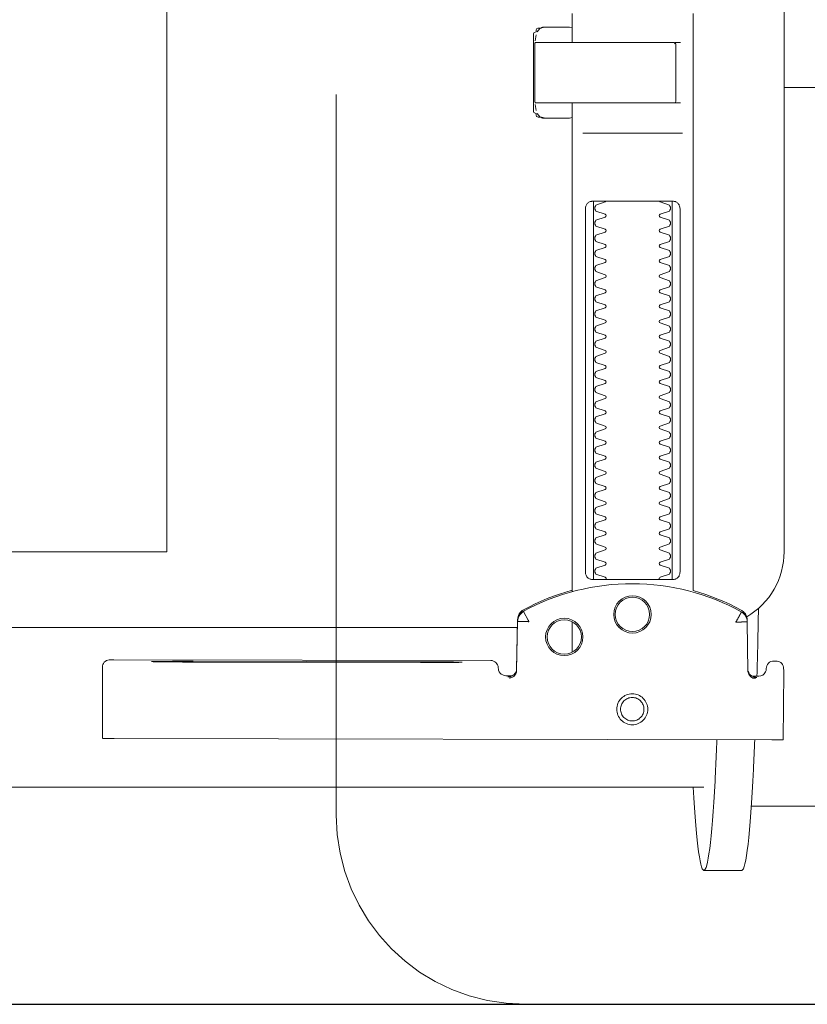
# Model space of a CAD drawing. Header units: millimetres. Extents: x 23192 to 177760, y -399809 to -79279.
# Tile 678 of 822: x 73843 to 73854, y -194640 to -194627. Entities that reach past the tile are written whole.
import ezdxf

# ---------------------------------------------------------------- set-up
doc = ezdxf.new("R2010")
doc.units = ezdxf.units.MM
doc.linetypes.add('HIDDEN2', pattern=[4.7625, 3.175, -1.5875])
doc.layers.get('0').update_dxf_attribs({"lineweight": 0})
doc.layers.add('!! 0_ Istn-sciany', color=3, linetype='Continuous', lineweight=30)
doc.layers.add('!! wymiary osi', color=250, linetype='Continuous', lineweight=9)
doc.layers.add('!! 2_WYBURZENIA DO REMONTU', color=7, linetype='Continuous', lineweight=0, true_color=0x4d4d4d, plot=False)
doc.layers.add('!!_@ wypos sanit nd', color=7, linetype='Continuous', lineweight=0, plot=False)
doc.styles.add('TXT', font='simplex.shx')
doc.dimstyles.new('DIM50', dxfattribs={"dimscale": 5, "dimtxt": 2.5, "dimasz": 1.5, "dimexe": 0, "dimexo": 0, "dimgap": 0.5, "dimtad": 1, "dimdec": 4, "dimrnd": 0.5, "dimdsep": 46, "dimtxsty": 'TXT', "dimblk1": 'TICK1', "dimblk2": 'TICK1', "dimsah": 1, "dimcen": 0, "dimse1": 1, "dimse2": 1, "dimclrd": 1, "dimclre": 7, "dimclrt": 9, "dimadec": 0, "dimazin": 0, "dimtfac": 1, "dimtdec": 4, "dimtmove": 2, "dimatfit": 3, "dimldrblk": 'TICK1', "dimfxl": 1, "dimtolj": 1, "dimarcsym": 0})

# ---------------------------------------------------------------- blocks, each defined once
blk = doc.blocks.new('A$Cff2eaf8b')
for points in [[(-0.18941, 0.09963), (-0.19441, 0.09963)], [(-0.19567, 0.09113), (-0.20939, 0.09113)], [(-0.18941, 0.08863), (-0.04454, 0.08863), (-0.04035, 0.08853), (-0.03617, 0.08824), (-0.032, 0.08775), (-0.02786, 0.08707), (-0.02376, 0.08619), (-0.0197, 0.08513), (-0.0157, 0.08388), (-0.01176, 0.08244), (-0.00789, 0.08082), (-0.0041, 0.07902), (-0.0004, 0.07705), (0.0032, 0.0749), (0.0067, 0.0726), (0.01009, 0.07012), (0.01337, 0.0675)], [(-0.19839, 0.08237), (-0.11148, 0.08219)], [(-0.19594, 0.07411), (-0.19609, 0.07411), (-0.19639, 0.07411), (-0.19593, 0.07402), (-0.19578, 0.07396), (-0.19564, 0.07387), (-0.19551, 0.07376), (-0.1954, 0.07363), (-0.19532, 0.07349), (-0.19526, 0.07333), (-0.19523, 0.07317)], [(-0.16479, 0.06647), (-0.16466, 0.07302), (-0.16465, 0.07318), (-0.16461, 0.07333), (-0.16454, 0.07348), (-0.16445, 0.07361), (-0.16435, 0.07373), (-0.16422, 0.07383), (-0.16409, 0.07391), (-0.16394, 0.07396), (-0.16349, 0.07404), (-0.1638, 0.07405), (-0.16395, 0.07405)], [(-0.12195, 0.07209), (-0.15195, 0.07215)], [(-0.15195, 0.07205), (-0.12195, 0.07199)], [(-0.172, 0.07079), (-0.172, 0.06674)], [(-0.172, -0.01362), (-0.172, -0.00982)], [(0.16493, 0.0675), (-0.16477, 0.0675)], [(-0.172, 0.06279), (-0.172, -0.00182)], [(-0.1852, 0.06018), (-0.1852, 0.01218)], [(-0.1748, 0.01218), (-0.1748, 0.06018)], [(-0.11847, -0.0325), (-0.11847, 0.0575), (0.11153, 0.0575), (0.11153, -0.0325)], [(-0.17342, 0.00218), (-0.18659, 0.00218)], [(-0.172, 0.00012), (-0.17167, 0.00018), (-0.1682, 0.00018), (-0.1681, 0.00018), (-0.16799, 0.00016), (-0.16789, 0.00007), (-0.16779, 0.00006), (-0.16762, 0.00005), (-0.16752, 0.00005), (-0.16741, 0.00003), (-0.1673, -0.00004), (-0.16725, -0.00018), (-0.16725, -0.00044), (-0.16711, -0.00046), (-0.16701, -0.0005), (-0.16693, -0.00056), (-0.16688, -0.0007), (-0.16688, -0.01094), (-0.16692, -0.01107), (-0.16701, -0.01115), (-0.16725, -0.0112), (-0.16725, -0.01147), (-0.16728, -0.01157), (-0.16735, -0.01164), (-0.16746, -0.01168), (-0.16762, -0.01169), (-0.16775, -0.0117), (-0.16789, -0.01172), (-0.16797, -0.01179), (-0.16807, -0.01182), (-0.1682, -0.01182), (-0.17167, -0.01182), (-0.172, -0.01177)], [(-0.16829, 0.00017), (-0.16772, 0.00003), (-0.16738, -0.00042)], [(-0.16723, -0.00083), (-0.16714, -0.00136), (-0.16713, -0.00163)], [(-0.18633, -0.00182), (-0.17526, -0.00182), (-0.17367, -0.00182)], [(-0.2, -0.00387), (-0.20939, -0.00387)], [(-0.18633, -0.00982), (-0.18551, -0.00982), (-0.18567, -0.00972), (-0.1857, -0.00962)], [(-0.16713, -0.01002), (-0.16714, -0.01028), (-0.16723, -0.01081)], [(-0.16738, -0.01122), (-0.16772, -0.01167), (-0.16829, -0.01182)]]:
    blk.add_lwpolyline(points)
for points in [[(-0.19989, 0.08236), (-0.19995, 0.07336, 0.009369), (-0.19994, 0.07293), (-0.19992, 0.07276), (-0.19986, 0.07259), (-0.19979, 0.07243), (-0.19968, 0.07229), (-0.19955, 0.07217), (-0.19941, 0.07208), (-0.19924, 0.07201), (-0.19908, 0.07197), (-0.19895, 0.07196), (-0.1988, 0.07196)], [(-0.16413, 0.07389), (-0.16324, 0.07389), (-0.16303, 0.07386), (-0.16283, 0.0738), (-0.16264, 0.07369), (-0.16249, 0.07354), (-0.16237, 0.07337), (-0.16228, 0.07317), (-0.16225, 0.07297, 0.002299), (-0.16224, 0.07285, 0.40455), (-0.16124, 0.07188), (-0.11145, 0.07178), (-0.11127, 0.07178), (-0.11111, 0.07178), (-0.111, 0.07178), (-0.11083, 0.07179), (-0.11065, 0.07183), (-0.11049, 0.0719), (-0.11033, 0.072), (-0.1102, 0.07212), (-0.11009, 0.07227), (-0.11001, 0.07243), (-0.10996, 0.07261), (-0.10995, 0.07279), (-0.10997, 0.08178), (-0.10998, 0.08217)], [(-0.19623, 0.07426), (-0.19588, 0.0742), (-0.19555, 0.07399), (-0.19533, 0.07367), (-0.19523, 0.07332), (-0.19513, 0.06676), (-0.19513, 0.0667, 0.265347), (-0.19435, 0.06544, 0.125711), (-0.17997, 0.06173, 0.125711), (-0.16558, 0.06538, 0.26954), (-0.1648, 0.06667), (-0.16467, 0.07322), (-0.16464, 0.07344), (-0.16456, 0.07365), (-0.16444, 0.07383), (-0.16428, 0.07399), (-0.1641, 0.0741), (-0.16389, 0.07417), (-0.16368, 0.0742)], [(-0.19576, 0.07395), (-0.19665, 0.07395, 0.282591), (-0.19754, 0.0734), (-0.19758, 0.07331), (-0.19761, 0.0732), (-0.19763, 0.07311), (-0.19764, 0.07296, -0.415352), (-0.19865, 0.07196)], [(-0.19513, 0.06651), (-0.19511, 0.06632), (-0.19509, 0.06622), (-0.19506, 0.06612), (-0.19503, 0.06602), (-0.19498, 0.06592), (-0.19493, 0.06582), (-0.19488, 0.06573), (-0.19482, 0.06564), (-0.19475, 0.06556), (-0.19468, 0.06548), (-0.1946, 0.06541), (-0.19452, 0.06535), (-0.19443, 0.06529), (-0.19434, 0.06524), (-0.19358, 0.06483), (-0.19281, 0.06445), (-0.19203, 0.0641), (-0.19125, 0.06376), (-0.19045, 0.06345), (-0.18964, 0.06316), (-0.18882, 0.06289), (-0.188, 0.06265), (-0.188, -0.01362, 0.414214)], [(-0.172, 0.0626), (-0.17117, 0.06284), (-0.17034, 0.0631), (-0.16952, 0.06339), (-0.16872, 0.0637), (-0.16792, 0.06404), (-0.16713, 0.06439), (-0.16635, 0.06477), (-0.16558, 0.06518), (-0.16557, 0.06518, 0.269546), (-0.16479, 0.06647)], [(-0.15993, -0.0325), (-0.17249, -0.0325, 0.405519), (-0.172, -0.032), (-0.172, -0.0313, 0.414214), (-0.1725, -0.0308), (-0.1875, -0.0308, 0.414214), (-0.188, -0.0313), (-0.188, -0.032, 0.405519), (-0.18751, -0.0325), (-0.19, -0.0325, -0.414214), (-0.2, -0.0225), (-0.2, 0.0575, -0.266001), (-0.19506, 0.06612)], [(-0.18353, 0.01118, 0.182836), (-0.18364, 0.01127), (-0.18485, 0.01168, 0.050055), (-0.185, 0.01194), (-0.185, 0.01222, 0.050055), (-0.18485, 0.01248), (-0.18364, 0.01289, 0.719897), (-0.18364, 0.01327), (-0.18485, 0.01368, 0.050055), (-0.185, 0.01394), (-0.185, 0.01422, 0.050055), (-0.18485, 0.01448), (-0.18364, 0.01489, 0.719897), (-0.18364, 0.01527), (-0.18485, 0.01568, 0.050055), (-0.185, 0.01594), (-0.185, 0.01622, 0.050055), (-0.18485, 0.01648), (-0.18364, 0.01689, 0.719897), (-0.18364, 0.01727), (-0.18485, 0.01768, 0.050055), (-0.185, 0.01794), (-0.185, 0.01822, 0.050055), (-0.18485, 0.01848), (-0.18364, 0.01889, 0.719897), (-0.18364, 0.01927), (-0.18485, 0.01968, 0.050055), (-0.185, 0.01994), (-0.185, 0.02022, 0.050055), (-0.18485, 0.02048), (-0.18364, 0.02089, 0.719897), (-0.18364, 0.02127), (-0.18485, 0.02168, 0.050055), (-0.185, 0.02194), (-0.185, 0.02222, 0.050055), (-0.18485, 0.02248), (-0.18364, 0.02289, 0.719897), (-0.18364, 0.02327), (-0.18485, 0.02368, 0.050055), (-0.185, 0.02394), (-0.185, 0.02422, 0.050055), (-0.18485, 0.02448), (-0.18364, 0.02489, 0.719897), (-0.18364, 0.02527), (-0.18485, 0.02568, 0.050055), (-0.185, 0.02594), (-0.185, 0.02622, 0.050055), (-0.18485, 0.02648), (-0.18364, 0.02689, 0.719897), (-0.18364, 0.02727), (-0.18485, 0.02768, 0.050055), (-0.185, 0.02794), (-0.185, 0.02822, 0.050055), (-0.18485, 0.02848), (-0.18364, 0.02889, 0.719897), (-0.18364, 0.02927), (-0.18485, 0.02968, 0.050055), (-0.185, 0.02994), (-0.185, 0.03022, 0.050055), (-0.18485, 0.03048), (-0.18364, 0.03089, 0.719897), (-0.18364, 0.03127), (-0.18485, 0.03168, 0.050055), (-0.185, 0.03194), (-0.185, 0.03222, 0.050055), (-0.18485, 0.03248), (-0.18364, 0.03289, 0.719897), (-0.18364, 0.03327), (-0.18485, 0.03368, 0.050055), (-0.185, 0.03394), (-0.185, 0.03422, 0.050055), (-0.18485, 0.03448), (-0.18364, 0.03489, 0.719897), (-0.18364, 0.03527), (-0.18485, 0.03568, 0.050055), (-0.185, 0.03594), (-0.185, 0.03622, 0.050055), (-0.18485, 0.03648), (-0.18364, 0.03689, 0.719897), (-0.18364, 0.03727), (-0.18485, 0.03768, 0.050055), (-0.185, 0.03794), (-0.185, 0.03822, 0.050055), (-0.18485, 0.03848), (-0.18364, 0.03889, 0.719897), (-0.18364, 0.03927), (-0.18485, 0.03968, 0.050055), (-0.185, 0.03994), (-0.185, 0.04022, 0.050055), (-0.18485, 0.04048), (-0.18364, 0.04089, 0.719897), (-0.18364, 0.04127), (-0.18485, 0.04168, 0.050055), (-0.185, 0.04194), (-0.185, 0.04222, 0.050055), (-0.18485, 0.04248), (-0.18364, 0.04289, 0.719897), (-0.18364, 0.04327), (-0.18485, 0.04368, 0.050055), (-0.185, 0.04394), (-0.185, 0.04422, 0.050055), (-0.18485, 0.04448), (-0.18364, 0.04489, 0.719897), (-0.18364, 0.04527), (-0.18485, 0.04568, 0.050055), (-0.185, 0.04594), (-0.185, 0.04622, 0.050055), (-0.18485, 0.04648), (-0.18364, 0.04689, 0.719897), (-0.18364, 0.04727), (-0.18485, 0.04768, 0.050055), (-0.185, 0.04794), (-0.185, 0.04822, 0.050055), (-0.18485, 0.04848), (-0.18364, 0.04889, 0.719897), (-0.18364, 0.04927), (-0.18485, 0.04968, 0.050055), (-0.185, 0.04994), (-0.185, 0.05022, 0.050055), (-0.18485, 0.05048), (-0.18364, 0.05089, 0.719897), (-0.18364, 0.05127), (-0.18485, 0.05168, 0.050055), (-0.185, 0.05194), (-0.185, 0.05222, 0.050055), (-0.18485, 0.05248), (-0.18364, 0.05289, 0.719897), (-0.18364, 0.05327), (-0.18485, 0.05368, 0.050055), (-0.185, 0.05394), (-0.185, 0.05422, 0.050055), (-0.18485, 0.05448), (-0.18364, 0.05489, 0.719897), (-0.18364, 0.05527), (-0.18485, 0.05568, 0.050055), (-0.185, 0.05594), (-0.185, 0.05622, 0.050055), (-0.18485, 0.05648), (-0.18364, 0.05689, 0.719897), (-0.18364, 0.05727), (-0.18485, 0.05768, 0.050055), (-0.185, 0.05794), (-0.185, 0.05822, 0.050055), (-0.18485, 0.05848), (-0.18364, 0.05889, 0.719897), (-0.18364, 0.05927), (-0.18485, 0.05968, 0.050055), (-0.185, 0.05994), (-0.185, 0.06022, 0.050055), (-0.18485, 0.06048), (-0.18364, 0.06089, 0.474594), (-0.18353, 0.06118)], [(-0.17647, 0.06118, 0.474594), (-0.17636, 0.06089), (-0.17515, 0.06048, 0.050055), (-0.175, 0.06022), (-0.175, 0.05994, 0.050055), (-0.17515, 0.05968), (-0.17636, 0.05927, 0.719897), (-0.17636, 0.05889), (-0.17515, 0.05848, 0.050055), (-0.175, 0.05822), (-0.175, 0.05794, 0.050055), (-0.17515, 0.05768), (-0.17636, 0.05727, 0.719897), (-0.17636, 0.05689), (-0.17515, 0.05648, 0.050055), (-0.175, 0.05622), (-0.175, 0.05594, 0.050055), (-0.17515, 0.05568), (-0.17636, 0.05527, 0.719897), (-0.17636, 0.05489), (-0.17515, 0.05448, 0.050055), (-0.175, 0.05422), (-0.175, 0.05394, 0.050055), (-0.17515, 0.05368), (-0.17636, 0.05327, 0.719897), (-0.17636, 0.05289), (-0.17515, 0.05248, 0.050055), (-0.175, 0.05222), (-0.175, 0.05194, 0.050055), (-0.17515, 0.05168), (-0.17636, 0.05127, 0.719897), (-0.17636, 0.05089), (-0.17515, 0.05048, 0.050055), (-0.175, 0.05022), (-0.175, 0.04994, 0.050055), (-0.17515, 0.04968), (-0.17636, 0.04927, 0.719897), (-0.17636, 0.04889), (-0.17515, 0.04848, 0.050055), (-0.175, 0.04822), (-0.175, 0.04794, 0.050055), (-0.17515, 0.04768), (-0.17636, 0.04727, 0.719897), (-0.17636, 0.04689), (-0.17515, 0.04648, 0.050055), (-0.175, 0.04622), (-0.175, 0.04594, 0.050055), (-0.17515, 0.04568), (-0.17636, 0.04527, 0.719897), (-0.17636, 0.04489), (-0.17515, 0.04448, 0.050055), (-0.175, 0.04422), (-0.175, 0.04394, 0.050055), (-0.17515, 0.04368), (-0.17636, 0.04327, 0.719897), (-0.17636, 0.04289), (-0.17515, 0.04248, 0.050055), (-0.175, 0.04222), (-0.175, 0.04194, 0.050055), (-0.17515, 0.04168), (-0.17636, 0.04127, 0.719897), (-0.17636, 0.04089), (-0.17515, 0.04048, 0.050055), (-0.175, 0.04022), (-0.175, 0.03994, 0.050055), (-0.17515, 0.03968), (-0.17636, 0.03927, 0.719897), (-0.17636, 0.03889), (-0.17515, 0.03848, 0.050055), (-0.175, 0.03822), (-0.175, 0.03794, 0.050055), (-0.17515, 0.03768), (-0.17636, 0.03727, 0.719897), (-0.17636, 0.03689), (-0.17515, 0.03648, 0.050055), (-0.175, 0.03622), (-0.175, 0.03594, 0.050055), (-0.17515, 0.03568), (-0.17636, 0.03527, 0.719897), (-0.17636, 0.03489), (-0.17515, 0.03448, 0.050055), (-0.175, 0.03422), (-0.175, 0.03394, 0.050055), (-0.17515, 0.03368), (-0.17636, 0.03327, 0.719897), (-0.17636, 0.03289), (-0.17515, 0.03248, 0.050055), (-0.175, 0.03222), (-0.175, 0.03194, 0.050055), (-0.17515, 0.03168), (-0.17636, 0.03127, 0.719897), (-0.17636, 0.03089), (-0.17515, 0.03048, 0.050055), (-0.175, 0.03022), (-0.175, 0.02994, 0.050055), (-0.17515, 0.02968), (-0.17636, 0.02927, 0.719897), (-0.17636, 0.02889), (-0.17515, 0.02848, 0.050055), (-0.175, 0.02822), (-0.175, 0.02794, 0.050055), (-0.17515, 0.02768), (-0.17636, 0.02727, 0.719897), (-0.17636, 0.02689), (-0.17515, 0.02648, 0.050055), (-0.175, 0.02622), (-0.175, 0.02594, 0.050055), (-0.17515, 0.02568), (-0.17636, 0.02527, 0.719897), (-0.17636, 0.02489), (-0.17515, 0.02448, 0.050055), (-0.175, 0.02422), (-0.175, 0.02394, 0.050055), (-0.17515, 0.02368), (-0.17636, 0.02327, 0.719897), (-0.17636, 0.02289), (-0.17515, 0.02248, 0.050055), (-0.175, 0.02222), (-0.175, 0.02194, 0.050055), (-0.17515, 0.02168), (-0.17636, 0.02127, 0.719897), (-0.17636, 0.02089), (-0.17515, 0.02048, 0.050055), (-0.175, 0.02022), (-0.175, 0.01994, 0.050055), (-0.17515, 0.01968), (-0.17636, 0.01927, 0.719897), (-0.17636, 0.01889), (-0.17515, 0.01848, 0.050055), (-0.175, 0.01822), (-0.175, 0.01794, 0.050055), (-0.17515, 0.01768), (-0.17636, 0.01727, 0.719897), (-0.17636, 0.01689), (-0.17515, 0.01648, 0.050055), (-0.175, 0.01622), (-0.175, 0.01594, 0.050055), (-0.17515, 0.01568), (-0.17636, 0.01527, 0.719897), (-0.17636, 0.01489), (-0.17515, 0.01448, 0.050055), (-0.175, 0.01422), (-0.175, 0.01394, 0.050055), (-0.17515, 0.01368), (-0.17636, 0.01327, 0.719897), (-0.17636, 0.01289), (-0.17515, 0.01248, 0.050055), (-0.175, 0.01222), (-0.175, 0.01194, 0.050055), (-0.17515, 0.01168), (-0.17636, 0.01127, 0.182836), (-0.17647, 0.01118)], [(-0.1857, -0.00202), (-0.1857, -0.00962), (-0.1857, -0.00202), (-0.18567, -0.00192), (-0.18559, -0.00184), (-0.17696, -0.00182), (-0.16725, -0.00182, -0.414214), (-0.16705, -0.00202), (-0.16705, -0.00962, -0.414214), (-0.16725, -0.00982), (-0.18543, -0.00982), (-0.18553, -0.00978), (-0.1856, -0.00962)]]:
    blk.add_lwpolyline(points, format="xyb")
for points in [[(-0.17994, 0.08038), (-0.17974, 0.08037), (-0.17954, 0.08034), (-0.17935, 0.08029), (-0.17916, 0.08022), (-0.17897, 0.08013), (-0.1788, 0.08003), (-0.17864, 0.07991), (-0.17849, 0.07978), (-0.17836, 0.07963), (-0.17824, 0.07947), (-0.17814, 0.07929), (-0.17805, 0.07911), (-0.17798, 0.07892), (-0.17793, 0.07873), (-0.17791, 0.07853), (-0.1779, 0.07833), (-0.17791, 0.07813), (-0.17794, 0.07793), (-0.17799, 0.07773), (-0.17805, 0.07754), (-0.17814, 0.07736), (-0.17824, 0.07719), (-0.17836, 0.07703), (-0.1785, 0.07688), (-0.17865, 0.07675), (-0.17881, 0.07663), (-0.17898, 0.07652), (-0.17916, 0.07644), (-0.17935, 0.07637), (-0.17955, 0.07632), (-0.17975, 0.07629), (-0.17995, 0.07628), (-0.18015, 0.07629), (-0.18035, 0.07632), (-0.18054, 0.07637), (-0.18073, 0.07644), (-0.18091, 0.07653), (-0.18109, 0.07663), (-0.18125, 0.07675), (-0.18139, 0.07689), (-0.18153, 0.07704), (-0.18165, 0.0772), (-0.18175, 0.07737), (-0.18184, 0.07755), (-0.1819, 0.07774), (-0.18195, 0.07794), (-0.18198, 0.07813), (-0.18199, 0.07834), (-0.18198, 0.07854), (-0.18195, 0.07873), (-0.1819, 0.07893), (-0.18183, 0.07912), (-0.18175, 0.0793), (-0.18164, 0.07947), (-0.18152, 0.07963), (-0.18139, 0.07978), (-0.18124, 0.07992), (-0.18108, 0.08004), (-0.18091, 0.08014), (-0.18072, 0.08022), (-0.18053, 0.08029), (-0.18034, 0.08034), (-0.18014, 0.08037)], [(-0.17994, 0.07987), (-0.17979, 0.07987), (-0.17964, 0.07984), (-0.17949, 0.07981), (-0.17935, 0.07976), (-0.17921, 0.07969), (-0.17908, 0.07961), (-0.17896, 0.07952), (-0.17885, 0.07942), (-0.17874, 0.07931), (-0.17865, 0.07918), (-0.17858, 0.07905), (-0.17851, 0.07892), (-0.17846, 0.07877), (-0.17842, 0.07862), (-0.1784, 0.07847), (-0.17839, 0.07832), (-0.1784, 0.07817), (-0.17842, 0.07802), (-0.17846, 0.07787), (-0.17851, 0.07773), (-0.17858, 0.07759), (-0.17866, 0.07746), (-0.17875, 0.07734), (-0.17885, 0.07723), (-0.17896, 0.07712), (-0.17909, 0.07703), (-0.17922, 0.07696), (-0.17935, 0.07689), (-0.1795, 0.07684), (-0.17964, 0.0768), (-0.1798, 0.07678), (-0.17995, 0.07677), (-0.1801, 0.07678), (-0.18025, 0.07681), (-0.1804, 0.07684), (-0.18054, 0.07689), (-0.18068, 0.07696), (-0.18081, 0.07704), (-0.18093, 0.07713), (-0.18104, 0.07723), (-0.18114, 0.07734), (-0.18123, 0.07747), (-0.18131, 0.0776), (-0.18138, 0.07773), (-0.18143, 0.07788), (-0.18146, 0.07803), (-0.18149, 0.07818), (-0.18149, 0.07833), (-0.18149, 0.07848), (-0.18146, 0.07863), (-0.18143, 0.07878), (-0.18137, 0.07892), (-0.18131, 0.07906), (-0.18123, 0.07919), (-0.18114, 0.07931), (-0.18104, 0.07942), (-0.18092, 0.07952), (-0.1808, 0.07962), (-0.18067, 0.07969), (-0.18053, 0.07976), (-0.18039, 0.07981), (-0.18024, 0.07985), (-0.18009, 0.07987)], [(-0.17471, 0.06118), (-0.17462, 0.06118), (-0.17454, 0.06117), (-0.17445, 0.06115), (-0.17437, 0.06113), (-0.17428, 0.06109), (-0.1742, 0.06105), (-0.17413, 0.061), (-0.17406, 0.06095), (-0.174, 0.06088), (-0.17394, 0.06081), (-0.17389, 0.06072), (-0.17384, 0.06062), (-0.17381, 0.06052), (-0.17378, 0.06041), (-0.17376, 0.06029), (-0.17376, 0.06018), (-0.17376, 0.01218), (-0.17376, 0.01206), (-0.17378, 0.01195), (-0.17381, 0.01184), (-0.17384, 0.01173), (-0.17389, 0.01164), (-0.17394, 0.01155), (-0.174, 0.01148), (-0.17406, 0.01141), (-0.17413, 0.01135), (-0.1742, 0.01131), (-0.17428, 0.01126), (-0.17437, 0.01123), (-0.17445, 0.01121), (-0.17454, 0.01119), (-0.17462, 0.01118), (-0.17471, 0.01118), (-0.18529, 0.01118), (-0.18538, 0.01118), (-0.18547, 0.01119), (-0.18555, 0.01121), (-0.18564, 0.01123), (-0.18572, 0.01126), (-0.1858, 0.01131), (-0.18587, 0.01135), (-0.18594, 0.01141), (-0.18601, 0.01148), (-0.18606, 0.01155), (-0.18612, 0.01164), (-0.18616, 0.01173), (-0.1862, 0.01184), (-0.18623, 0.01195), (-0.18624, 0.01206), (-0.18625, 0.01218), (-0.18625, 0.06018), (-0.18624, 0.06029), (-0.18623, 0.06041), (-0.1862, 0.06052), (-0.18616, 0.06062), (-0.18612, 0.06072), (-0.18606, 0.06081), (-0.18601, 0.06088), (-0.18594, 0.06095), (-0.18587, 0.061), (-0.1858, 0.06105), (-0.18572, 0.06109), (-0.18564, 0.06113), (-0.18555, 0.06115), (-0.18547, 0.06117), (-0.18538, 0.06118), (-0.18529, 0.06118)]]:
    blk.add_lwpolyline(points, close=True)
for points in [[(-0.19436, 0.06548), (-0.19435, 0.06548), (-0.19435, 0.06548), (-0.19435, 0.06548), (-0.19435, 0.06548), (-0.19435, 0.06548), (-0.19435, 0.06548), (-0.19435, 0.06548), (-0.19435, 0.06548), (-0.19435, 0.06548), (-0.19435, 0.06548), (-0.19435, 0.06548), (-0.19435, 0.06548), (-0.19435, 0.06548), (-0.19435, 0.06548), (-0.19435, 0.06548), (-0.19435, 0.06548), (-0.19435, 0.06548), (-0.19435, 0.06548), (-0.19435, 0.06549), (-0.19435, 0.06549), (-0.19435, 0.06549), (-0.19435, 0.06549), (-0.19435, 0.06549), (-0.19435, 0.06549), (-0.19435, 0.0655), (-0.19435, 0.0655), (-0.19434, 0.0655), (-0.19434, 0.06551), (-0.19434, 0.06551), (-0.19434, 0.06552), (-0.19433, 0.06552), (-0.19433, 0.06553), (-0.19433, 0.06553), (-0.19433, 0.06554), (-0.19432, 0.06554), (-0.19432, 0.06555), (-0.19432, 0.06555), (-0.19432, 0.06556), (-0.19431, 0.06556), (-0.19431, 0.06557), (-0.19431, 0.06558), (-0.1943, 0.06558), (-0.1943, 0.06559), (-0.19429, 0.0656), (-0.19429, 0.06561), (-0.19429, 0.06561), (-0.19428, 0.06562), (-0.19428, 0.06563), (-0.19427, 0.06564), (-0.19427, 0.06565), (-0.19426, 0.06566), (-0.19426, 0.06566), (-0.19425, 0.06567), (-0.19425, 0.06568), (-0.19424, 0.06569), (-0.19424, 0.0657), (-0.19423, 0.06571), (-0.19423, 0.06572), (-0.19422, 0.06573), (-0.19422, 0.06574), (-0.19421, 0.06575), (-0.1942, 0.06576), (-0.1942, 0.06578), (-0.19419, 0.06579), (-0.19419, 0.0658), (-0.19418, 0.06581), (-0.19417, 0.06582), (-0.19417, 0.06583), (-0.19416, 0.06585), (-0.19415, 0.06586), (-0.19414, 0.06588), (-0.19413, 0.06591), (-0.19411, 0.06594), (-0.1941, 0.06596), (-0.19408, 0.06599), (-0.19407, 0.06602), (-0.19405, 0.06605), (-0.19395, 0.06623), (-0.19393, 0.06626), (-0.1939, 0.06633), (-0.19388, 0.06636), (-0.19386, 0.0664), (-0.19384, 0.06643), (-0.19382, 0.06646), (-0.1938, 0.0665), (-0.19378, 0.06653), (-0.19377, 0.06657), (-0.19376, 0.06659), (-0.19375, 0.0666), (-0.19375, 0.0666), (-0.19374, 0.06662), (-0.19373, 0.06663), (-0.19372, 0.06664), (-0.19372, 0.06665), (-0.19371, 0.06666), (-0.19371, 0.06667), (-0.19371, 0.06667), (-0.1937, 0.06668), (-0.1937, 0.06668), (-0.1937, 0.06668), (-0.1937, 0.06669), (-0.1937, 0.06669), (-0.1937, 0.0667), (-0.19369, 0.06671), (-0.19369, 0.06671), (-0.19369, 0.06672), (-0.19368, 0.06672), (-0.19368, 0.06672), (-0.19368, 0.06673), (-0.19367, 0.06673), (-0.19367, 0.06674), (-0.19367, 0.06674), (-0.19366, 0.06674), (-0.19365, 0.06675), (-0.19365, 0.06675), (-0.19364, 0.06676), (-0.19364, 0.06676), (-0.19364, 0.06676), (-0.19364, 0.06677), (-0.19363, 0.06677), (-0.19363, 0.06678), (-0.19363, 0.06678), (-0.19363, 0.06678), (-0.19363, 0.06679), (-0.19363, 0.06679), (-0.19363, 0.0668), (-0.19363, 0.0668), (-0.19363, 0.06681), (-0.19364, 0.06681), (-0.19364, 0.06681), (-0.19364, 0.06682), (-0.19364, 0.06682), (-0.19364, 0.06682), (-0.19365, 0.06682), (-0.19365, 0.06682), (-0.19365, 0.06682), (-0.19365, 0.06682), (-0.19365, 0.06682), (-0.19366, 0.06682), (-0.19366, 0.06682), (-0.19366, 0.06682), (-0.19366, 0.06682), (-0.19366, 0.06682), (-0.19367, 0.06682), (-0.19367, 0.06682), (-0.19367, 0.06682), (-0.19367, 0.06682), (-0.19367, 0.06682), (-0.19368, 0.06682), (-0.19368, 0.06682), (-0.19369, 0.06682), (-0.19369, 0.06682), (-0.19369, 0.06681), (-0.1937, 0.06681), (-0.1937, 0.06681), (-0.19371, 0.06681), (-0.19371, 0.06681), (-0.19371, 0.06681), (-0.19371, 0.06681), (-0.19372, 0.0668), (-0.19372, 0.0668), (-0.19373, 0.0668), (-0.19373, 0.0668), (-0.19374, 0.0668), (-0.19374, 0.0668), (-0.19374, 0.0668), (-0.19375, 0.0668), (-0.19375, 0.06681), (-0.19376, 0.06681), (-0.19376, 0.06681), (-0.19377, 0.06681), (-0.19377, 0.06681), (-0.19377, 0.06681), (-0.19377, 0.06681), (-0.19378, 0.06681), (-0.19378, 0.06681), (-0.19378, 0.06681), (-0.19378, 0.06681), (-0.19379, 0.06681), (-0.19379, 0.06681), (-0.19379, 0.06681), (-0.19379, 0.06681), (-0.1938, 0.06681), (-0.1938, 0.06681), (-0.19381, 0.06681), (-0.19381, 0.06681), (-0.19382, 0.06681), (-0.19383, 0.06681), (-0.19383, 0.06681), (-0.19384, 0.06681), (-0.19385, 0.06681), (-0.19385, 0.06681), (-0.19386, 0.06681), (-0.19387, 0.06681), (-0.19388, 0.06681), (-0.19389, 0.06681), (-0.19389, 0.0668), (-0.1939, 0.0668), (-0.19391, 0.0668), (-0.19392, 0.0668), (-0.19397, 0.0668), (-0.19398, 0.0668), (-0.19399, 0.0668), (-0.194, 0.0668), (-0.19401, 0.0668), (-0.19402, 0.0668), (-0.19403, 0.0668), (-0.19405, 0.0668), (-0.19406, 0.0668), (-0.19407, 0.0668), (-0.19408, 0.0668), (-0.19409, 0.0668), (-0.1941, 0.0668), (-0.19412, 0.0668), (-0.19417, 0.0668), (-0.19419, 0.0668), (-0.19421, 0.0668), (-0.19424, 0.0668), (-0.19426, 0.0668), (-0.19429, 0.0668), (-0.19431, 0.0668), (-0.19433, 0.0668), (-0.19436, 0.0668), (-0.19438, 0.06679), (-0.19455, 0.06679), (-0.19457, 0.06679), (-0.19459, 0.06679), (-0.19461, 0.06679), (-0.19463, 0.06679), (-0.19464, 0.06679), (-0.19465, 0.06679), (-0.19466, 0.06679), (-0.19467, 0.06679), (-0.19468, 0.06679), (-0.19469, 0.06679), (-0.1947, 0.06679), (-0.19471, 0.06679), (-0.19472, 0.06679), (-0.19473, 0.06679), (-0.19474, 0.06679), (-0.19474, 0.06679), (-0.19475, 0.06679), (-0.19476, 0.06679), (-0.19477, 0.06679), (-0.19478, 0.06679), (-0.19479, 0.06679), (-0.1948, 0.06679), (-0.1948, 0.06679), (-0.19481, 0.06679), (-0.19482, 0.06678), (-0.19483, 0.06678), (-0.19484, 0.06678), (-0.19484, 0.06678), (-0.19485, 0.06678), (-0.19486, 0.06678), (-0.19487, 0.06678), (-0.19487, 0.06678), (-0.19488, 0.06678), (-0.19489, 0.06678), (-0.1949, 0.06678), (-0.1949, 0.06678), (-0.19491, 0.06678), (-0.19492, 0.06678), (-0.19492, 0.06678), (-0.19493, 0.06678), (-0.19494, 0.06678), (-0.19494, 0.06678), (-0.19495, 0.06678), (-0.19496, 0.06678), (-0.19496, 0.06678), (-0.19497, 0.06678), (-0.19499, 0.06678), (-0.19499, 0.06678), (-0.195, 0.06678), (-0.195, 0.06678), (-0.19501, 0.06678), (-0.19501, 0.06678), (-0.19502, 0.06678), (-0.19502, 0.06678), (-0.19503, 0.06678), (-0.19503, 0.06678), (-0.19504, 0.06678), (-0.19504, 0.06678), (-0.19505, 0.06678), (-0.19505, 0.06678), (-0.19505, 0.06678), (-0.19506, 0.06678), (-0.19506, 0.06678), (-0.19507, 0.06678), (-0.19507, 0.06678), (-0.19507, 0.06678), (-0.19508, 0.06678), (-0.19508, 0.06678), (-0.19508, 0.06678), (-0.19509, 0.06678), (-0.19509, 0.06678), (-0.19509, 0.06678), (-0.1951, 0.06678), (-0.1951, 0.06678), (-0.1951, 0.06678), (-0.19511, 0.06678), (-0.19511, 0.06678), (-0.19511, 0.06678), (-0.19511, 0.06678), (-0.19511, 0.06678), (-0.19512, 0.06678), (-0.19512, 0.06678), (-0.19512, 0.06678), (-0.19512, 0.06678), (-0.19512, 0.06678), (-0.19512, 0.06678), (-0.19513, 0.06678), (-0.19513, 0.06677), (-0.19513, 0.06677), (-0.19513, 0.06677), (-0.19513, 0.06677), (-0.19513, 0.06677), (-0.19513, 0.06677), (-0.19513, 0.06677), (-0.19513, 0.06677), (-0.19513, 0.06677), (-0.19513, 0.06677), (-0.19513, 0.06677), (-0.19513, 0.06677), (-0.19513, 0.06677), (-0.19513, 0.06677), (-0.19513, 0.06677), (-0.19513, 0.06678), (-0.19513, 0.06678), (-0.19513, 0.06678), (-0.19513, 0.06678), (-0.19513, 0.06678), (-0.19513, 0.06678), (-0.19513, 0.06678), (-0.19513, 0.06678), (-0.19513, 0.06678), (-0.19513, 0.06678), (-0.19513, 0.06678), (-0.19513, 0.06678), (-0.19513, 0.06678), (-0.19513, 0.06678), (-0.19513, 0.06678), (-0.19513, 0.06677), (-0.19513, 0.06677, 0.269547)], [(-0.1648, 0.06671), (-0.16481, 0.06671), (-0.16485, 0.06672), (-0.16497, 0.06672), (-0.16603, 0.06675), (-0.16612, 0.06675), (-0.16616, 0.06675), (-0.1662, 0.06675), (-0.16623, 0.06676), (-0.16627, 0.06677), (-0.1663, 0.06675), (-0.1663, 0.06672), (-0.16628, 0.0667), (-0.16625, 0.06667), (-0.16623, 0.06663), (-0.16622, 0.0666), (-0.1662, 0.06657), (-0.16561, 0.06549), (-0.1656, 0.06545), (-0.16558, 0.06542, 0.269546)]]:
    blk.add_lwpolyline(points, format="xyb", close=True)
for centre, radius in [((-0.17096, 0.06877), 0.00247), ((-0.17096, 0.06877), 0.00227), ((-0.17997, 0.06579), 0.00247), ((-0.17997, 0.06579), 0.00227)]:
    blk.add_circle(centre, radius)
for centre, major_axis, ratio, start_param, end_param in [((-0.18941, 0.04363), (0, 0.056), 0.04256, 5.645661, 6.988802), ((-0.19441, 0.04363), (0, 0.056), 0.04256, 0, 0.705617), ((-0.19441, 0.04363), (0, 0.056), 0.04256, 0.705617, 0.806963), ((-0.18941, 0.04363), (0, 0.056), 0.04256, 0.705617, 0.807212), ((-0.19839, 0.08235), (-0.0015, 0), 0.008726, 4.712674, 6.283151), ((-0.11148, 0.08218), (-0.0015, 0), 0.008726, 3.141878, 4.712682), ((-0.19664, 0.07495), (-0.000002, -0.001), 0.000289, 6.274459, 6.283185), ((-0.19441, 0.04363), (0, 0.056), 0.04256, 0.998527, 1.179108), ((-0.16324, 0.07489), (-0.000002, -0.001), 0.000289, 6.274459, 6.283185), ((-0.19879, 0.07296), (-0.000011, -0.001), 0.706875, 0, 0.012337), ((-0.19844, 0.07196), (-0.000501, 0.000001), 0.008726, 0.786107, 1.14947), ((-0.19864, 0.07296), (-0.000006, -0.001), 0.408573, 0, 0.00956), ((-0.15195, 0.0721), (0.0055, -0.00001), 0.008726, 1.571085, 4.712678), ((-0.12195, 0.07204), (0.0055, -0.00001), 0.008726, 4.712678, 7.854271), ((-0.19463, 0.06658), (-0.0005, -0.000008), 0.017454, 0, 0.000137), ((-0.1653, 0.06668), (0.0005, -0.00001), 0.000006, 6.282744, 6.283185), ((-0.1852, 0.06018), (0, 0.001), 0.000289, 4.712389, 6.283185), ((-0.1748, 0.06018), (0, -0.001), 0.000289, 1.570796, 3.141593), ((-0.1852, 0.01218), (0, -0.001), 0.000289, 0, 1.570796), ((-0.1748, 0.01218), (0, -0.001), 0.000289, 0, 1.570796), ((-0.16763, -0.00015), (0.000004, 0.0002), 0.133184, 0.00502, 0.005026), ((-0.16723, -0.00065), (0.000013, 0.0002), 0.223, 0.006306, 0.006351), ((-0.16763, -0.01149), (0.000004, -0.0002), 0.133184, 6.278107, 6.278112), ((-0.16723, -0.011), (0.000013, -0.0002), 0.223, 6.276731, 6.276777)]:
    blk.add_ellipse(centre, major_axis=major_axis, ratio=ratio, start_param=start_param, end_param=end_param)
blk = doc.blocks.new('TICK1')
at = {"color": 0}
for p, q in [((0, -1.4), (0, 1.4)), ((0, 0), (-1, 0))]:
    blk.add_line(p, q, dxfattribs=at)
at = {"color": 2}
blk.add_line((-1, -1), (1, 1), dxfattribs=at)
blk = doc.blocks.new('*D1930')
at = {"layer": '!! wymiary osi', "color": 1, "lineweight": -2, "transparency": 16777216}
blk.add_line((73777.923, -194606.38), (74084.923, -194606.38), dxfattribs=at)
at = {"layer": 'DEFPOINTS', "color": 0, "transparency": 16777216}
for p in [(74092.423, -194606.38), (73770.423, -194639.588), (74092.423, -194639.588)]:
    blk.add_point(p, dxfattribs=at)
at = {"layer": '!! wymiary osi', "color": 1, "lineweight": -2, "transparency": 16777216, "xscale": 7.5, "yscale": 7.5, "zscale": 7.5, "rotation": 180}
blk.add_blockref('TICK1', (73770.423, -194606.38), dxfattribs=at)
at = {"layer": '!! wymiary osi', "color": 1, "lineweight": -2, "transparency": 16777216, "xscale": 7.5, "yscale": 7.5, "zscale": 7.5}
blk.add_blockref('TICK1', (74092.423, -194606.38), dxfattribs=at)
at = {"layer": '!! wymiary osi', "color": 9, "transparency": 16777216, "insert": (73931.423, -194597.63), "char_height": 12.5, "attachment_point": 5, "style": 'TXT'}
blk.add_mtext('\\A1;322', dxfattribs=at)

msp = doc.modelspace()

# ---------------------------------------------------------------- linework, layer by layer
at = {"layer": '!! 0_ Istn-sciany'}
msp.add_lwpolyline([(73814.42327, -194639.5883), (74092.42327, -194639.5883)], dxfattribs=at)
at = {"layer": '!! 2_WYBURZENIA DO REMONTU', "linetype": 'HIDDEN2', "ltscale": 3}
for p, q in [((73847.50661, -194637.0883), (73847.50661, -194624.5883)), ((73890.00661, -194639.5883), (73850.00661, -194639.5883))]:
    msp.add_line(p, q, dxfattribs=at)
msp.add_arc((73850.00661, -194637.0883), 2.5, 180, 270, dxfattribs=at)

# ---------------------------------------------------------------- block references
at = {"layer": '!!_@ wypos sanit nd', "xscale": 100, "yscale": 100, "zscale": 100, "rotation": 180}
msp.add_blockref('A$Cff2eaf8b', (73833.4231, -194627.8553), dxfattribs=at)

# ---------------------------------------------------------------- dimensions: what is measured, and where the dimension line sits
at = {"layer": '!! wymiary osi'}
dim = msp.add_linear_dim(base=(74092.42327, -194606.38034), p1=(73770.42327, -194639.5883), p2=(74092.42327, -194639.5883), dimstyle='DIM50', dxfattribs=at)
dim.commit()
dim.dimension.update_dxf_attribs({"geometry": '*D1930', "text_midpoint": (73931.42327, -194597.63034)})

doc.saveas('drawing.dxf')
